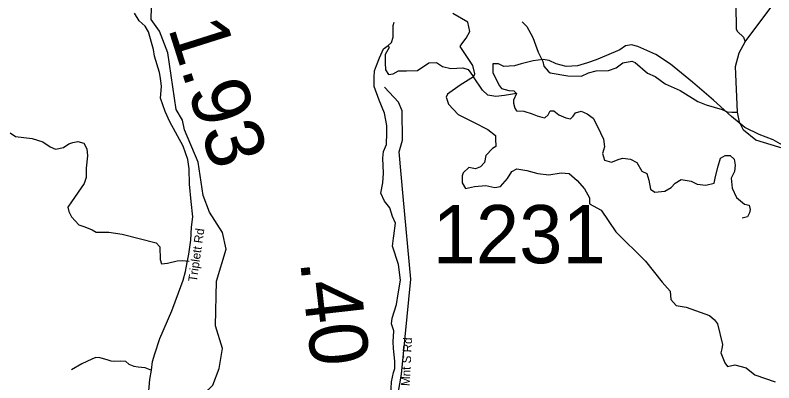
# Model space of a CAD drawing. Extents: x 1248089 to 1457196, y 820910 to 988753.
# Drawn here: x 1261020 to 1267538, y 873600 to 876760 of the extents above; entities that cross this region are included whole.
import ezdxf

# ---------------------------------------------------------------- set-up
doc = ezdxf.new("R2010")
doc.units = 0
for name, color, linetype in [('Exist Hydrographic Creek Single Shore', 7, 'Continuous'), ('Exist Hydrographic Misc Water Feature', 7, 'Continuous'), ('Exist Road Non-System Type 51', 7, 'Continuous'), ('Exist Road Secondary Type 41 Attributed', 7, 'Continuous'), ('Exist Road Secondary Type 51 Attributed', 7, 'Continuous'), ('Exist Road Secondary Type 51 Label', 7, 'Continuous'), ('Prop GRAU CAT1 Cell', 7, 'Continuous'), ('Prop Lane Lines', 7, 'Continuous')]:
    doc.layers.add(name, color=color, linetype=linetype)

msp = doc.modelspace()

# ---------------------------------------------------------------- linework, layer by layer
at = {"layer": 'Exist Hydrographic Creek Single Shore'}
for points in [[(1262773.4, 873722.3), (1262802.4, 873895.7), (1262740.4, 874090.6), (1262750.4, 874474.4), (1262832.3, 874748.6), (1262802.4, 874890.4), (1262689.4, 875066.6), (1262634.3, 875208.8), (1262591.4, 875495.3), (1262473.4, 875773.4), (1262458.3, 875855.8), (1262402.3, 875948.8), (1262331.3, 876436.1), (1262260.3, 876621.3), (1262188.3, 876721.3), (1262191.3, 876829.6), (1262243.3, 876920.4), (1262378.3, 876983.4), (1262537.3, 877006.4), (1262664.3, 877095.8), (1262700.3, 877203.5), (1262703.3, 877344.6), (1262580.3, 877731.1)], [(1268673.5, 873561.3), (1268150.5, 873998.6), (1268078.5, 874124.8), (1268067.5, 874367.9), (1267781.5, 874951.5), (1267752.4, 875109.6), (1267752.4, 875434.6), (1267704.5, 875543.9), (1267647.5, 875604.1), (1267383.5, 875684.9), (1267276.4, 875772.4), (1267244.4, 875838.8), (1267226.8, 875925.1), (1267210.4, 876317.6), (1267240, 876436.4), (1267291.6, 876529.6), (1267821.4, 877242)], [(1262169.1, 873050.1), (1262719.4, 873578.9), (1262773.4, 873722.3)]]:
    msp.add_lwpolyline(points, dxfattribs=at)
at = {"layer": 'Exist Hydrographic Misc Water Feature'}
for points in [[(1267138.2, 876965.9), (1267157, 876917.2), (1267211.3, 876848), (1267216.2, 876639.4), (1267227.7, 876619.5), (1267278.6, 876570.1), (1267291.6, 876529.6)], [(1265376.5, 876702.5), (1265415.6, 876661.5), (1265467.3, 876568.6), (1265512.2, 876442.9), (1265554.3, 876361.6), (1265563.3, 876322.1), (1265598.3, 876277.1), (1265618, 876264.3), (1265769.4, 876236.8), (1265885.3, 876236), (1265946.1, 876262.7), (1266010.6, 876281.2), (1266118.8, 876283.9), (1266183.4, 876306.4), (1266242.4, 876349.5), (1266318.9, 876365.2), (1266346.6, 876352.4), (1266454.4, 876261.6), (1266517.7, 876232.4), (1266604.3, 876168.3), (1266735, 876113.1), (1266886.8, 876019), (1266958.1, 875989.7), (1267093.2, 875950), (1267136.7, 875928.7), (1267177.4, 875925.1), (1267226.8, 875925.1)], [(1264340.4, 873674.4), (1264418.4, 874490.3), (1264352.4, 875200.6), (1264320.4, 875585.4), (1264347.4, 875686.6), (1264345.4, 875936.2), (1264313.3, 876012.3), (1264192.3, 876139.5)], [(1265035.7, 871605.6), (1265238.5, 871880.5), (1265276.4, 872073.5), (1265289.5, 872605), (1265272.9, 872651.2), (1265240.5, 872665.1), (1264966.5, 872713.3), (1264768.4, 872786.1), (1264736.4, 872862.2), (1264663.4, 872929.4), (1264298.4, 873005.7), (1264266.5, 873055.5), (1264280.4, 873324.4), (1264340.4, 873674.4)]]:
    msp.add_lwpolyline(points, dxfattribs=at)
at = {"layer": 'Exist Road Non-System Type 51'}
for points in [[(1264957.7, 876231), (1264968.6, 876254.8), (1264951.5, 876327.6), (1264844.4, 876490.5), (1264857.3, 876511.9), (1264895.8, 876563.3), (1264925.8, 876619), (1264908.7, 876700.4), (1264780.2, 876773.2)], [(1264274.2, 874863.7), (1264287.2, 874972.3), (1264261.5, 875028), (1264240.1, 875105.2), (1264193, 875160.9), (1264163, 875229.4), (1264180.1, 875319.4), (1264184.4, 875400.8), (1264180.1, 875529.3), (1264184.4, 875589.3), (1264210.1, 875649.3), (1264214.4, 875747.8), (1264214.4, 875812.1), (1264193.7, 875916.3), (1264146.6, 876027.7), (1264103.8, 876147.7), (1264103.8, 876224.8), (1264108, 876280.5), (1264125.2, 876327.6), (1264150.9, 876391.9), (1264185.1, 876469), (1264223.6, 876499), (1264253.6, 876524.7), (1264266.5, 876571.9), (1264266.5, 876670.4), (1264275, 876700.4)], [(1264223.6, 876499), (1264232.2, 876481.9), (1264198, 876421.9), (1264198, 876349.1), (1264202.2, 876289.1), (1264227.9, 876250.5), (1264266.5, 876254.8), (1264313.6, 876280.5), (1264382.1, 876280.5), (1264476.2, 876284.8), (1264574.7, 876349.1), (1264638.9, 876353.4), (1264690.3, 876319.1), (1264763.1, 876301.9), (1264865.9, 876306.2), (1264912.9, 876293.4), (1264957.7, 876231)], [(1267632.2, 875631.2), (1267533.7, 875686.9), (1267413.8, 875734), (1267289.7, 875794), (1267174.1, 875888.3), (1267019.9, 876029.6), (1266840.1, 876183.9), (1266651.7, 876338.1), (1266524.9, 876422), (1266370.7, 876490.5), (1266315.1, 876503.4), (1266263.7, 876494.8), (1266216.6, 876460.5), (1266101, 876413.4), (1266011.1, 876374.8), (1265938.3, 876349.1), (1265852.7, 876323.4), (1265754.2, 876319.1), (1265668.6, 876340.6), (1265608.7, 876370.6), (1265557.3, 876379.1), (1265471.7, 876366.3), (1265368.9, 876340.6), (1265309, 876323.4), (1265219.1, 876319.1), (1265172, 876340.6), (1265124.9, 876340.6), (1265124.9, 876267.7), (1265150.6, 876212), (1265180.5, 876152.1), (1265197.6, 876130.6), (1265261.9, 876113.5), (1265304.7, 876109.2), (1265326.1, 876087.8)], [(1265326.1, 876087.8), (1265223.2, 876068.1), (1265150.4, 876059.6), (1265081.9, 876072.4), (1265034.8, 876115.3), (1264957.7, 876231), (1264842.1, 876158.1), (1264735.1, 876081), (1264722.3, 876055.3), (1264743.7, 875995.3), (1264825, 875905.3), (1264957.7, 875841.1), (1265081.9, 875776.8), (1265146.1, 875725.4), (1265146.1, 875695.4), (1265150.4, 875631.1), (1265120.4, 875614), (1265064.8, 875554), (1265051.9, 875494), (1265017.7, 875455.5), (1264974.9, 875438.3), (1264919.2, 875451.2), (1264867.8, 875404.1), (1264859.3, 875378.3), (1264859.3, 875318.4), (1264889.2, 875271.2), (1264966.3, 875288.4), (1265064.8, 875296.9), (1265141.8, 875279.8), (1265188.9, 875288.4), (1265248.9, 875356.9), (1265287.4, 875416.9), (1265330.2, 875438.3), (1265415.9, 875425.5), (1265510, 875399.8), (1265604.2, 875386.9), (1265711.3, 875404.1), (1265779.8, 875399.8), (1265848.3, 875339.8), (1265912.5, 875267), (1265955.3, 875189.8), (1265955.3, 875138.4), (1266053.8, 875082.7), (1266182.2, 874898.5), (1266434.8, 874645.7), (1266580.4, 874465.8), (1266648.9, 874388.6), (1266653.2, 874315.8), (1266700.3, 874264.4), (1266785.9, 874251.5), (1266987.1, 874178.7), (1267029.9, 874140.1), (1267055.6, 874105.9), (1267098.4, 873930.2), (1267092.3, 873890.9), (1267083.7, 873856.6), (1267118, 873770.9), (1267139.4, 873740.9), (1267203.6, 873753.8), (1267302.1, 873728.1), (1267374.9, 873668.1), (1267550.4, 873608.1)], [(1265326.1, 876087.8), (1265300.4, 876027.8), (1265300.4, 876002.1), (1265313.2, 875959.3), (1265326.1, 875937.8), (1265390.3, 875933.5), (1265463.1, 875912.1), (1265505.9, 875895), (1265544.4, 875882.1), (1265570.1, 875877.8), (1265600.1, 875903.6), (1265617.2, 875937.8), (1265647.2, 875937.8), (1265690, 875903.6), (1265749.9, 875877.8), (1265792.8, 875869.3), (1265814.2, 875890.7), (1265835.6, 875920.7), (1265882.7, 875933.5), (1265934, 875912.1), (1265985.4, 875873.6), (1266019.7, 875809.3), (1266049.6, 875749.3), (1266075.3, 875693.6), (1266083.9, 875629.3), (1266066.8, 875569.4), (1266083.9, 875513.7), (1266143.8, 875496.5), (1266208.1, 875522.2), (1266242.3, 875530.8), (1266306.5, 875522.2), (1266362.2, 875492.2), (1266405, 875419.4), (1266447.8, 875398), (1266464.9, 875342.3), (1266477.8, 875265.2), (1266516.3, 875239.5), (1266601.9, 875248), (1266657.6, 875278), (1266691.9, 875316.6), (1266743.2, 875346.6), (1266828.9, 875333.7), (1266880.2, 875308), (1266953, 875299.4), (1267025.8, 875316.6), (1267038.6, 875372.3), (1267060, 875462.3), (1267081.5, 875530.8), (1267120, 875552.2), (1267162.8, 875552.2), (1267197.1, 875522.2), (1267205.6, 875470.8), (1267201.3, 875415.1), (1267171.4, 875359.4), (1267179.9, 875273.7), (1267218.5, 875192.3), (1267287, 875136.6), (1267325.5, 875128.1), (1267334.1, 875089.5), (1267329.6, 875061.3), (1267312.5, 875027), (1267265.4, 875014.2)], [(1260978.1, 875748.1), (1261022.3, 875717.5), (1261165.1, 875700.5), (1261256.9, 875669.8), (1261321.5, 875629), (1261365.7, 875608.6), (1261433.7, 875622.2), (1261481.3, 875652.8), (1261515.3, 875666.4), (1261559.5, 875673.2), (1261610.5, 875659.6), (1261634.3, 875612), (1261641.1, 875550.7), (1261630.9, 875445.3), (1261630.9, 875363.6), (1261613.9, 875312.6), (1261505.1, 875156.1), (1261471.1, 875108.4), (1261481.3, 875071), (1261505.1, 875026.8), (1261566.3, 874958.7), (1261617.3, 874941.7), (1261681.9, 874914.5), (1261715.9, 874894.1), (1261824.7, 874894.1), (1261940.3, 874877), (1262232.7, 874802.2), (1262263.3, 874768.2), (1262266.7, 874659.3), (1262276.9, 874621.9), (1262327.9, 874628.7), (1262412.9, 874649.1), (1262453.7, 874652.5), (1262514.9, 874645.7)], [(1261969.9, 873782.3), (1261927.8, 873785.4), (1261873.2, 873783.9), (1261843.5, 873785.4), (1261820.2, 873794.8), (1261751.5, 873815.1), (1261714.1, 873818.2), (1261679.8, 873804.1), (1261592.4, 873762), (1261503.5, 873710.5)], [(1261969.9, 873782.3), (1261996.4, 873758.9), (1262038.5, 873741.7), (1262077.5, 873737), (1262133.6, 873732.4), (1262189.9, 873708.4)]]:
    msp.add_lwpolyline(points, dxfattribs=at)
at = {"layer": 'Exist Road Secondary Type 41 Attributed'}
msp.add_lwpolyline([(1264164.6, 872789.4), (1264165.5, 872862.9), (1264191.9, 873039.5), (1264218.3, 873173.5), (1264236.5, 873277), (1264246.6, 873336.7), (1264252.7, 873430.1), (1264250.6, 873549.9), (1264254.7, 873608.7), (1264270.9, 873689.9), (1264281.1, 873724.4), (1264283.1, 873787.3), (1264270.9, 873894.9), (1264266.9, 873951.8), (1264273, 874046), (1264252.7, 874106.9), (1264258.8, 874154.7), (1264297.3, 874273.3), (1264311.5, 874363.8), (1264329.8, 874483.5), (1264313.6, 874615.5), (1264262.9, 874773.8), (1264271, 874842.8), (1264274.2, 874863.7)], dxfattribs=at)
at = {"layer": 'Exist Road Secondary Type 51 Attributed'}
msp.add_lwpolyline([(1262161.4, 873465.3), (1262176.7, 873627.4), (1262189.9, 873708.4), (1262200.8, 873782.9), (1262220.5, 873848.6), (1262262.1, 873980), (1262364.7, 874220), (1262423.8, 874373.4), (1262463.2, 874480.7), (1262484.8, 874555.9), (1262497.9, 874634.7), (1262513.2, 874704.8), (1262528.5, 874825.3), (1262535.1, 874937), (1262546, 875025.9), (1262530.7, 875159.5), (1262517.6, 875308.4), (1262515.4, 875439.8), (1262502.2, 875518.7), (1262462.8, 875632.6), (1262349.2, 875843.4), (1262309.8, 875931.1), (1262268.2, 876047.1), (1262277, 876145.7), (1262268.2, 876218), (1262259.5, 876266.2), (1262215.7, 876408.5), (1262209.2, 876464.6), (1262165.4, 876615.7), (1262137, 876666.1), (1262084.4, 876712.1), (1262045.1, 876777.8)], dxfattribs=at)

# ---------------------------------------------------------------- texts
at = {"layer": 'Exist Road Secondary Type 51 Label'}
for s, rotation, p in [('Triplett Rd', 81.75181, (1262579.8, 874464.1)), ('Lee Mnt S Rd', 86.95895, (1264398.6, 873375.6))]:
    msp.add_text(s, height=75, rotation=rotation, dxfattribs=at).set_placement(p)
at = {"layer": 'Prop GRAU CAT1 Cell'}
for s, rotation, p in [('1.93', 287.56666, (1262331.4, 876650.1)), ('.40', 276.45379, (1263466.7, 874645.5))]:
    msp.add_text(s, height=500, rotation=rotation, dxfattribs=at).set_placement(p)
at = {"layer": 'Prop Lane Lines'}
msp.add_text('1231', height=500, dxfattribs=at).set_placement((1264606.6, 874627.8))

doc.saveas('drawing.dxf')
